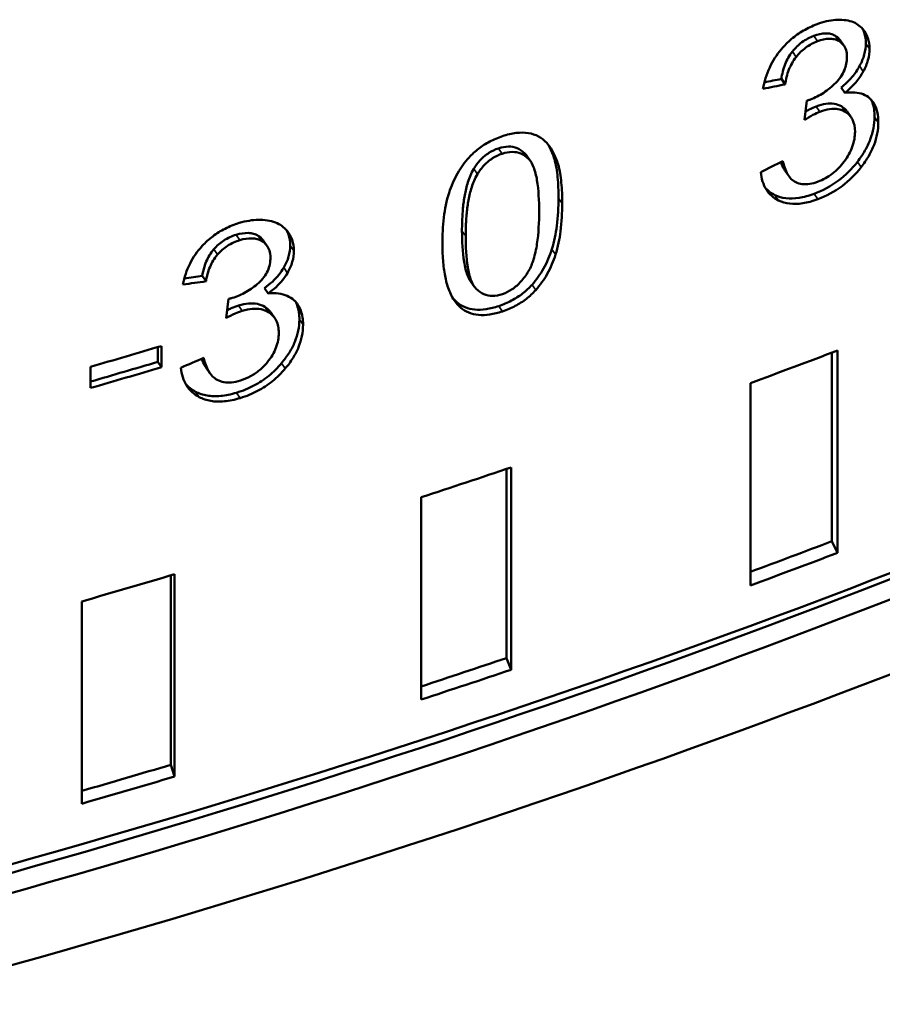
# Model space of a CAD drawing. Header units: millimetres. Extents: x 0 to 14369, y -869 to 2970.
# Tile 576 of 656: x 3915 to 3923, y 1355 to 1365. Entities that reach past the tile are written whole.
import ezdxf

# ---------------------------------------------------------------- set-up
doc = ezdxf.new("R2010")
doc.units = ezdxf.units.MM
doc.header["$LTSCALE"] = 10
doc.layers.add('Sichtbar (ISO)', color=7, linetype='Continuous', lineweight=50)
doc.layers.add('Sichtbar schmal (ISO)', color=7, linetype='Continuous', lineweight=35)

msp = doc.modelspace()

# ---------------------------------------------------------------- linework, layer by layer
at = {"layer": 'Sichtbar (ISO)'}
for p, q in [((3922.8914, 1364.5516), (3922.9291, 1364.4968)), ((3922.3357, 1364.1061), (3922.298, 1364.1608)), ((3922.9388, 1364.019), (3922.901, 1364.0738)), ((3922.5547, 1363.9424), (3922.53, 1363.7466)), ((3922.9644, 1363.8291), (3923.0021, 1363.7743)), ((3919.7311, 1363.3837), (3919.7685, 1363.3295)), ((3922.3347, 1363.2373), (3922.3724, 1363.1826)), ((3917.0757, 1362.5285), (3917.1129, 1362.4745)), ((3916.4954, 1362.1187), (3916.4583, 1362.1727)), ((3919.163, 1362.1212), (3919.2004, 1362.067)), ((3917.123, 1361.9962), (3917.0858, 1362.0502)), ((3916.7233, 1361.9422), (3916.6976, 1361.7478)), ((3917.1517, 1361.8017), (3917.1889, 1361.7477)), ((3916.0464, 1361.2523), (3916.0464, 1361.466)), ((3916.0093, 1361.455), (3916.0093, 1361.3062)), ((3922.8076, 1361.3987), (3922.8076, 1359.4957)), ((3922.8644, 1359.379), (3922.8644, 1361.4203)), ((3916.0464, 1361.2523), (3916.0093, 1361.3062)), ((3915.3302, 1361.2564), (3915.3302, 1361.0427)), ((3916.4965, 1361.247), (3916.5337, 1361.1931)), ((3921.9855, 1361.0919), (3921.9855, 1359.0507)), ((3919.526, 1360.2257), (3919.526, 1358.3182)), ((3919.5721, 1358.2), (3919.5721, 1360.2412)), ((3918.6647, 1359.9399), (3918.6647, 1357.8987)), ((3922.8644, 1359.379), (3922.8076, 1359.4957)), ((3916.1422, 1359.1528), (3916.1422, 1357.2415)), ((3916.1775, 1357.1221), (3916.1775, 1359.1633)), ((3915.244, 1358.8898), (3915.244, 1356.8485)), ((3919.5721, 1358.2), (3919.526, 1358.3182)), ((3916.1775, 1357.1221), (3916.1422, 1357.2415))]:
    msp.add_line(p, q, dxfattribs=at)
for centre, major_axis, start_param, end_param in [((3882.2251, 1394.6753), (74, 0), 4.937844, 5.452718), ((3882.2251, 1394.2671), (73.5, 0), 4.939405, 5.450733), ((3882.2251, 1394.063), (73.5, 0), 4.939405, 5.456108), ((3882.2251, 1393.6547), (74, 0), 4.937638, 5.456109), ((3882.2251, 1399.4666), (74, 0), 5.176208, 5.187059), ((3882.2251, 1397.1248), (74, 0), 5.279625, 5.293772), ((3882.2251, 1399.2528), (73.9, 0), 5.176885, 5.187189), ((3882.2251, 1399.2528), (-74, 0), 2.034615, 2.045467), ((3882.2251, 1397.1248), (74, 0), 5.227265, 5.241412), ((3882.2251, 1395.0836), (73.8, 0), 5.281353, 5.294632), ((3882.2251, 1395.0836), (-74, 0), 2.138032, 2.152179), ((3882.2251, 1397.1248), (74, 0), 5.174905, 5.189052), ((3882.2251, 1390.1438), (-74, 0), 1.760249, 2.314516), ((3882.2251, 1389.7763), (-73.55, 0), 1.760249, 2.314516), ((3882.2251, 1395.0836), (73.8, 0), 5.228799, 5.242273), ((3882.2251, 1395.0836), (-74, 0), 2.085673, 2.099819), ((3882.2251, 1395.0836), (73.8, 0), 5.176257, 5.189913), ((3882.2251, 1395.0836), (-74, 0), 2.033313, 2.04746)]:
    msp.add_ellipse(centre, major_axis=major_axis, ratio=0.57735, start_param=start_param, end_param=end_param, dxfattribs=at)
for points, knots in [([(3922.6586, 1364.7135), (3922.6913, 1364.7259), (3922.7233, 1364.7355), (3922.7541, 1364.7426), (3922.7848, 1364.7497), (3922.8145, 1364.7542), (3922.8439, 1364.7563), (3922.8733, 1364.7584), (3922.9026, 1364.758), (3922.9312, 1364.7551)], [0, 0, 0, 0, 0.333333, 0.333333, 0.333333, 0.666667, 0.666667, 0.666667, 1, 1, 1, 1]), ([(3922.9312, 1364.7551), (3922.9592, 1364.7522), (3922.9849, 1364.7467), (3923.0081, 1364.7388), (3923.0313, 1364.7308), (3923.0521, 1364.7205), (3923.0708, 1364.7077), (3923.0896, 1364.695), (3923.1063, 1364.6798), (3923.1209, 1364.6622)], [0, 0, 0, 0, 0.333333, 0.333333, 0.333333, 0.666667, 0.666667, 0.666667, 1, 1, 1, 1]), ([(3922.2985, 1364.4607), (3922.3302, 1364.498), (3922.3645, 1364.5323), (3922.4015, 1364.5636), (3922.4385, 1364.5949), (3922.4782, 1364.623), (3922.521, 1364.6481), (3922.5638, 1364.6732), (3922.6097, 1364.6951), (3922.6586, 1364.7135)], [0, 0, 0, 0, 0.3333333, 0.3333333, 0.3333333, 0.6666667, 0.6666667, 0.6666667, 1, 1, 1, 1]), ([(3923.1158, 1364.6681), (3923.1225, 1364.6553), (3923.1283, 1364.6418), (3923.1443, 1364.5945), (3923.1498, 1364.5585), (3923.1498, 1364.5196)], [0.0085425, 0.0085425, 0.0085425, 0.0085425, 0.01471361, 0.01471361, 0.02900376, 0.02900376, 0.02900376, 0.02900376]), ([(3923.1209, 1364.6622), (3923.1424, 1364.6364), (3923.1594, 1364.6067), (3923.1821, 1364.5397), (3923.1876, 1364.5037), (3923.1876, 1364.4648)], [0.000001, 0.000001, 0.000001, 0.000001, 0.01471346, 0.01471346, 0.02900357, 0.02900357, 0.02900357, 0.02900357]), ([(3922.6258, 1364.5953), (3922.585, 1364.58), (3922.5446, 1364.559), (3922.47, 1364.5043), (3922.4375, 1364.4726), (3922.4091, 1364.4363)], [0.000001, 0.000001, 0.000001, 0.000001, 0.01460907, 0.01460907, 0.02847256, 0.02847256, 0.02847256, 0.02847256]), ([(3922.8387, 1364.5986), (3922.8252, 1364.6061), (3922.8104, 1364.6118), (3922.7786, 1364.6192), (3922.7618, 1364.6209), (3922.7063, 1364.6201), (3922.6662, 1364.6106), (3922.6258, 1364.5953)], [0.000001, 0.000001, 0.000001, 0.000001, 0.0067514, 0.0067514, 0.01349457, 0.01349457, 0.02797395, 0.02797395, 0.02797395, 0.02797395]), ([(3922.8765, 1364.5438), (3922.8629, 1364.5514), (3922.8482, 1364.5571), (3922.8163, 1364.5645), (3922.7995, 1364.5661), (3922.744, 1364.5653), (3922.7039, 1364.5558), (3922.6635, 1364.5406)], [0.000001, 0.000001, 0.000001, 0.000001, 0.00675116, 0.00675116, 0.01349402, 0.01349402, 0.02797263, 0.02797263, 0.02797263, 0.02797263]), ([(3922.8914, 1364.5516), (3922.8894, 1364.5545), (3922.8873, 1364.5573), (3922.885, 1364.5601), (3922.8727, 1364.5754), (3922.8573, 1364.5883), (3922.8387, 1364.5986)], [0.6066489, 0.6066489, 0.6066489, 0.6066489, 0.6666667, 0.6666667, 0.6666667, 1, 1, 1, 1]), ([(3922.1126, 1364.0611), (3922.1254, 1364.1325), (3922.147, 1364.2056), (3922.211, 1364.3423), (3922.2501, 1364.4036), (3922.2985, 1364.4607)], [0.000001, 0.000001, 0.000001, 0.000001, 0.02491904, 0.02491904, 0.04738537, 0.04738537, 0.04738537, 0.04738537]), ([(3922.6635, 1364.5406), (3922.6227, 1364.5253), (3922.5823, 1364.5043), (3922.5077, 1364.4496), (3922.4752, 1364.4179), (3922.4468, 1364.3817)], [0.000001, 0.000001, 0.000001, 0.000001, 0.01460834, 0.01460834, 0.0284713, 0.0284713, 0.0284713, 0.0284713]), ([(3922.9597, 1364.3824), (3922.9597, 1364.4081), (3922.9566, 1364.4312), (3922.9505, 1364.4517), (3922.9443, 1364.4722), (3922.9351, 1364.49), (3922.9228, 1364.5053), (3922.9105, 1364.5207), (3922.895, 1364.5335), (3922.8765, 1364.5438)], [0, 0, 0, 0, 0.333333, 0.333333, 0.333333, 0.666667, 0.666667, 0.666667, 1, 1, 1, 1]), ([(3923.1498, 1364.5196), (3923.1498, 1364.4831), (3923.145, 1364.4455), (3923.1235, 1364.3676), (3923.1076, 1364.3293), (3923.0871, 1364.2913)], [0.000001, 0.000001, 0.000001, 0.000001, 0.01340794, 0.01340794, 0.02672305, 0.02672305, 0.02672305, 0.02672305]), ([(3923.1876, 1364.4648), (3923.1876, 1364.4283), (3923.1827, 1364.3906), (3923.1613, 1364.3128), (3923.1454, 1364.2745), (3923.1248, 1364.2364)], [0.000001, 0.000001, 0.000001, 0.000001, 0.0134077, 0.0134077, 0.02672286, 0.02672286, 0.02672286, 0.02672286]), ([(3922.4091, 1364.4363), (3922.378, 1364.3966), (3922.3545, 1364.3537), (3922.3172, 1364.26), (3922.3051, 1364.2093), (3922.298, 1364.1608)], [0.000001, 0.000001, 0.000001, 0.000001, 0.01518436, 0.01518436, 0.03223266, 0.03223266, 0.03223266, 0.03223266]), ([(3922.4468, 1364.3817), (3922.4157, 1364.3419), (3922.3922, 1364.2991), (3922.3548, 1364.2053), (3922.3428, 1364.1546), (3922.3357, 1364.1061)], [0.000001, 0.000001, 0.000001, 0.000001, 0.01518531, 0.01518531, 0.0322323, 0.0322323, 0.0322323, 0.0322323]), ([(3922.8461, 1364.1211), (3922.8649, 1364.14), (3922.8822, 1364.1603), (3922.9119, 1364.2034), (3922.9239, 1364.2253), (3922.9425, 1364.2697), (3922.9489, 1364.2915), (3922.9578, 1364.3368), (3922.9597, 1364.36), (3922.9597, 1364.3824)], [0.000001, 0.000001, 0.000001, 0.000001, 0.00803548, 0.00803548, 0.01581607, 0.01581607, 0.02330219, 0.02330219, 0.0315344, 0.0315344, 0.0315344, 0.0315344]), ([(3923.0871, 1364.2913), (3923.0658, 1364.2519), (3923.0397, 1364.2146), (3922.9769, 1364.1408), (3922.9399, 1364.1055), (3922.901, 1364.0738)], [0.000001, 0.000001, 0.000001, 0.000001, 0.01378885, 0.01378885, 0.02906817, 0.02906817, 0.02906817, 0.02906817]), ([(3923.1248, 1364.2364), (3923.1036, 1364.1971), (3923.0775, 1364.1598), (3923.0146, 1364.086), (3922.9777, 1364.0508), (3922.9388, 1364.019)], [0.000001, 0.000001, 0.000001, 0.000001, 0.01378779, 0.01378779, 0.02906717, 0.02906717, 0.02906717, 0.02906717]), ([(3922.5906, 1363.9535), (3922.6362, 1363.9707), (3922.6812, 1363.9932), (3922.7681, 1364.0502), (3922.8084, 1364.0833), (3922.8461, 1364.1211)], [0.000001, 0.000001, 0.000001, 0.000001, 0.01634395, 0.01634395, 0.03238101, 0.03238101, 0.03238101, 0.03238101]), ([(3922.5547, 1363.9424), (3922.5587, 1363.9433), (3922.5626, 1363.9442), (3922.5666, 1363.9453), (3922.5705, 1363.9465), (3922.5745, 1363.9477), (3922.5785, 1363.9491), (3922.5825, 1363.9505), (3922.5865, 1363.952), (3922.5906, 1363.9535)], [0, 0, 0, 0, 0.333333, 0.333333, 0.333333, 0.666667, 0.666667, 0.666667, 1, 1, 1, 1]), ([(3922.9388, 1364.019), (3922.9752, 1364.0248), (3923.0087, 1364.0264), (3923.0392, 1364.0242), (3923.0697, 1364.022), (3923.0972, 1364.0159), (3923.1219, 1364.0062), (3923.1466, 1363.9965), (3923.1685, 1363.9833), (3923.1876, 1363.9665)], [0, 0, 0, 0, 0.333333, 0.333333, 0.333333, 0.666667, 0.666667, 0.666667, 1, 1, 1, 1]), ([(3923.1876, 1363.9665), (3923.2174, 1363.9405), (3923.2392, 1363.9072), (3923.2697, 1363.8238), (3923.2762, 1363.7741), (3923.2762, 1363.7219)], [0.000001, 0.000001, 0.000001, 0.000001, 0.01745114, 0.01745114, 0.03663549, 0.03663549, 0.03663549, 0.03663549]), ([(3923.2035, 1363.9511), (3923.2081, 1363.9419), (3923.2122, 1363.9323), (3923.2319, 1363.8786), (3923.2384, 1363.829), (3923.2384, 1363.7767)], [0.01304621, 0.01304621, 0.01304621, 0.01304621, 0.01744547, 0.01744547, 0.03663572, 0.03663572, 0.03663572, 0.03663572]), ([(3922.6493, 1363.8839), (3922.6262, 1363.8752), (3922.6019, 1363.8636), (3922.5663, 1363.8449), (3922.5534, 1363.8377), (3922.5406, 1363.8303)], [0.000001, 0.000001, 0.000001, 0.000001, 0.00826432, 0.00826432, 0.01288055, 0.01288055, 0.01288055, 0.01288055]), ([(3922.9035, 1363.8846), (3922.8815, 1363.8973), (3922.8574, 1363.9058), (3922.8314, 1363.91), (3922.8054, 1363.9143), (3922.7775, 1363.9143), (3922.7472, 1363.91), (3922.7168, 1363.9058), (3922.6842, 1363.8971), (3922.6493, 1363.8839)], [0, 0, 0, 0, 0.333333, 0.333333, 0.333333, 0.666667, 0.666667, 0.666667, 1, 1, 1, 1]), ([(3922.9412, 1363.8299), (3922.9192, 1363.8426), (3922.8952, 1363.851), (3922.8692, 1363.8553), (3922.8432, 1363.8595), (3922.8152, 1363.8595), (3922.7849, 1363.8553), (3922.7546, 1363.851), (3922.7219, 1363.8424), (3922.687, 1363.8292)], [0, 0, 0, 0, 0.3333333, 0.3333333, 0.3333333, 0.6666667, 0.6666667, 0.6666667, 1, 1, 1, 1]), ([(3922.9644, 1363.8291), (3922.9591, 1363.8367), (3922.9534, 1363.8438), (3922.9343, 1363.864), (3922.9197, 1363.8753), (3922.9035, 1363.8846)], [0.02075906, 0.02075906, 0.02075906, 0.02075906, 0.02478223, 0.02478223, 0.03293935, 0.03293935, 0.03293935, 0.03293935]), ([(3922.687, 1363.8292), (3922.6639, 1363.8205), (3922.6396, 1363.8088), (3922.588, 1363.7817), (3922.5583, 1363.7642), (3922.53, 1363.7466)], [0.000001, 0.000001, 0.000001, 0.000001, 0.00826387, 0.00826387, 0.0187142, 0.0187142, 0.0187142, 0.0187142]), ([(3923.0411, 1363.627), (3923.0411, 1363.6728), (3923.0336, 1363.7149), (3923.0077, 1363.7675), (3922.9973, 1363.7825), (3922.9721, 1363.8092), (3922.9575, 1363.8205), (3922.9412, 1363.8299)], [0.000001, 0.000001, 0.000001, 0.000001, 0.01682454, 0.01682454, 0.02478195, 0.02478195, 0.03293897, 0.03293897, 0.03293897, 0.03293897]), ([(3923.2384, 1363.7767), (3923.2384, 1363.7401), (3923.235, 1363.7024), (3923.2205, 1363.6262), (3923.2098, 1363.5886), (3923.1807, 1363.5125), (3923.1626, 1363.4749), (3923.119, 1363.3992), (3923.0936, 1363.3619), (3923.0658, 1363.3258)], [0.000001, 0.000001, 0.000001, 0.000001, 0.01346396, 0.01346396, 0.02643967, 0.02643967, 0.03951063, 0.03951063, 0.0531873, 0.0531873, 0.0531873, 0.0531873]), ([(3923.2762, 1363.7219), (3923.2762, 1363.6853), (3923.2728, 1363.6475), (3923.2583, 1363.5714), (3923.2476, 1363.5338), (3923.2185, 1363.4577), (3923.2004, 1363.4201), (3923.1568, 1363.3444), (3923.1314, 1363.307), (3923.1036, 1363.271)], [0.000001, 0.000001, 0.000001, 0.000001, 0.01346431, 0.01346431, 0.0264403, 0.0264403, 0.03951071, 0.03951071, 0.05318665, 0.05318665, 0.05318665, 0.05318665]), ([(3919.149, 1363.3686), (3919.1779, 1363.4004), (3919.2095, 1363.4295), (3919.2441, 1363.4562), (3919.2787, 1363.4829), (3919.3164, 1363.5071), (3919.3566, 1363.5282), (3919.3968, 1363.5494), (3919.4396, 1363.5676), (3919.4851, 1363.583)], [0, 0, 0, 0, 0.3333333, 0.3333333, 0.3333333, 0.6666667, 0.6666667, 0.6666667, 1, 1, 1, 1]), ([(3919.4851, 1363.583), (3919.532, 1363.5987), (3919.5788, 1363.6102), (3919.667, 1363.6208), (3919.7078, 1363.6206), (3919.7463, 1363.6143)], [0.000001, 0.000001, 0.000001, 0.000001, 0.01628703, 0.01628703, 0.03146702, 0.03146702, 0.03146702, 0.03146702]), ([(3919.7463, 1363.6143), (3919.7836, 1363.6082), (3919.8179, 1363.5971), (3919.8806, 1363.5637), (3919.9078, 1363.5418), (3919.9313, 1363.5156)], [0.000001, 0.000001, 0.000001, 0.000001, 0.01471683, 0.01471683, 0.02971139, 0.02971139, 0.02971139, 0.02971139]), ([(3922.9329, 1363.3281), (3922.9504, 1363.3516), (3922.9662, 1363.376), (3922.9935, 1363.4256), (3923.0048, 1363.4504), (3923.0328, 1363.5277), (3923.0411, 1363.5784), (3923.0411, 1363.627)], [0.000001, 0.000001, 0.000001, 0.000001, 0.00882431, 0.00882431, 0.01743094, 0.01743094, 0.03529736, 0.03529736, 0.03529736, 0.03529736]), ([(3919.4452, 1363.4604), (3919.4104, 1363.4487), (3919.3779, 1363.4333), (3919.3477, 1363.4139), (3919.3175, 1363.3946), (3919.2895, 1363.3713), (3919.2641, 1363.3444), (3919.2386, 1363.3175), (3919.2157, 1363.2868), (3919.1953, 1363.2524)], [0, 0, 0, 0, 0.3333333, 0.3333333, 0.3333333, 0.6666667, 0.6666667, 0.6666667, 1, 1, 1, 1]), ([(3919.71, 1363.4093), (3919.6864, 1363.4326), (3919.6608, 1363.45), (3919.6333, 1363.4616), (3919.6058, 1363.4731), (3919.5763, 1363.4787), (3919.545, 1363.4785), (3919.5136, 1363.4783), (3919.4804, 1363.4723), (3919.4452, 1363.4604)], [0, 0, 0, 0, 0.333333, 0.333333, 0.333333, 0.666667, 0.666667, 0.666667, 1, 1, 1, 1]), ([(3919.9313, 1363.5156), (3919.957, 1363.4867), (3919.9789, 1363.4543), (3920.0174, 1363.3815), (3920.0334, 1363.3405), (3920.0463, 1363.2978)], [0.000001, 0.000001, 0.000001, 0.000001, 0.01649368, 0.01649368, 0.03436671, 0.03436671, 0.03436671, 0.03436671]), ([(3919.9466, 1363.4974), (3919.9512, 1363.4896), (3919.9557, 1363.4817), (3919.9799, 1363.4358), (3919.996, 1363.3948), (3920.0089, 1363.3522)], [0.0127015, 0.0127015, 0.0127015, 0.0127015, 0.01649381, 0.01649381, 0.0343669, 0.0343669, 0.0343669, 0.0343669]), ([(3918.9472, 1363.0129), (3918.9685, 1363.0782), (3918.9961, 1363.1438), (3919.0646, 1363.2643), (3919.1032, 1363.3184), (3919.149, 1363.3686)], [0.000001, 0.000001, 0.000001, 0.000001, 0.02263946, 0.02263946, 0.04304102, 0.04304102, 0.04304102, 0.04304102]), ([(3919.4826, 1363.4062), (3919.4478, 1363.3945), (3919.4153, 1363.379), (3919.3851, 1363.3597), (3919.3548, 1363.3404), (3919.3269, 1363.3171), (3919.3014, 1363.2902), (3919.276, 1363.2632), (3919.2531, 1363.2326), (3919.2326, 1363.1982)], [0, 0, 0, 0, 0.3333333, 0.3333333, 0.3333333, 0.6666667, 0.6666667, 0.6666667, 1, 1, 1, 1]), ([(3919.7474, 1363.355), (3919.7238, 1363.3784), (3919.6982, 1363.3958), (3919.6707, 1363.4073), (3919.6431, 1363.4188), (3919.6137, 1363.4244), (3919.5823, 1363.4242), (3919.551, 1363.424), (3919.5178, 1363.418), (3919.4826, 1363.4062)], [0, 0, 0, 0, 0.333333, 0.333333, 0.333333, 0.666667, 0.666667, 0.666667, 1, 1, 1, 1]), ([(3919.7474, 1363.355), (3919.7699, 1363.3327), (3919.7865, 1363.3021), (3919.8149, 1363.2306), (3919.8259, 1363.1836), (3919.85, 1363.0407), (3919.8549, 1362.9276), (3919.8549, 1362.8238)], [-0.06943629, -0.06943629, -0.06943629, -0.06943629, -0.0559889, -0.0559889, -0.0381241, -0.0381241, -0.000001, -0.000001, -0.000001, -0.000001]), ([(3920.0089, 1363.3522), (3920.0258, 1363.2958), (3920.0357, 1363.2311), (3920.048, 1363.1011), (3920.0504, 1363.0285), (3920.0504, 1362.9579)], [0.000001, 0.000001, 0.000001, 0.000001, 0.02359035, 0.02359035, 0.04962714, 0.04962714, 0.04962714, 0.04962714]), ([(3920.0463, 1363.2978), (3920.0632, 1363.2415), (3920.0731, 1363.1767), (3920.0855, 1363.0468), (3920.0878, 1362.9742), (3920.0878, 1362.9036)], [0.000001, 0.000001, 0.000001, 0.000001, 0.02359124, 0.02359124, 0.04962709, 0.04962709, 0.04962709, 0.04962709]), ([(3922.2937, 1363.3217), (3922.302, 1363.2976), (3922.312, 1363.2747), (3922.3274, 1363.2483), (3922.331, 1363.2427), (3922.3347, 1363.2373)], [0.00886863, 0.00886863, 0.00886863, 0.00886863, 0.0190673, 0.0190673, 0.02190481, 0.02190481, 0.02190481, 0.02190481]), ([(3922.3134, 1363.3315), (3922.3239, 1363.2845), (3922.3391, 1363.238), (3922.3722, 1363.1816), (3922.3844, 1363.165), (3922.4118, 1363.138), (3922.4266, 1363.1272), (3922.4434, 1363.119)], [0.000001, 0.000001, 0.000001, 0.000001, 0.01906627, 0.01906627, 0.02787545, 0.02787545, 0.03586906, 0.03586906, 0.03586906, 0.03586906]), ([(3923.0658, 1363.3258), (3923.0095, 1363.2528), (3922.9454, 1363.1891), (3922.7952, 1363.0771), (3922.7128, 1363.0342), (3922.6295, 1363.0027)], [0.000001, 0.000001, 0.000001, 0.000001, 0.02773234, 0.02773234, 0.0576029, 0.0576029, 0.0576029, 0.0576029]), ([(3923.1036, 1363.271), (3923.0472, 1363.198), (3922.9831, 1363.1343), (3922.8329, 1363.0223), (3922.7506, 1362.9794), (3922.6672, 1362.948)], [0.000001, 0.000001, 0.000001, 0.000001, 0.02773043, 0.02773043, 0.05760017, 0.05760017, 0.05760017, 0.05760017]), ([(3922.6684, 1363.1244), (3922.7183, 1363.1432), (3922.7671, 1363.1695), (3922.8586, 1363.2401), (3922.8983, 1363.2815), (3922.9329, 1363.3281)], [0.000001, 0.000001, 0.000001, 0.000001, 0.01787582, 0.01787582, 0.03537014, 0.03537014, 0.03537014, 0.03537014]), ([(3919.1953, 1363.2524), (3919.1825, 1363.231), (3919.1716, 1363.2091), (3919.1621, 1363.1869), (3919.1525, 1363.1647), (3919.1443, 1363.1422), (3919.1371, 1363.1198), (3919.13, 1363.0974), (3919.1239, 1363.0751), (3919.1185, 1363.0529), (3919.1132, 1363.0308), (3919.1087, 1363.0088), (3919.1047, 1362.987), (3919.1008, 1362.9653), (3919.0975, 1362.9437), (3919.0945, 1362.922), (3919.0916, 1362.9003), (3919.0892, 1362.8785), (3919.087, 1362.856), (3919.0849, 1362.8336), (3919.0831, 1362.8106), (3919.0817, 1362.7867), (3919.0802, 1362.7628), (3919.0791, 1362.7379), (3919.0783, 1362.7117), (3919.0776, 1362.6854), (3919.0771, 1362.6578), (3919.0771, 1362.6289)], [0, 0, 0, 0, 0.111111, 0.111111, 0.111111, 0.222222, 0.222222, 0.222222, 0.333333, 0.333333, 0.333333, 0.444444, 0.444444, 0.444444, 0.555556, 0.555556, 0.555556, 0.666667, 0.666667, 0.666667, 0.777778, 0.777778, 0.777778, 0.888889, 0.888889, 0.888889, 1, 1, 1, 1]), ([(3919.1145, 1362.5747), (3919.1145, 1362.604), (3919.1149, 1362.6321), (3919.1157, 1362.6588), (3919.1165, 1362.6856), (3919.1177, 1362.7109), (3919.1192, 1362.7354), (3919.1207, 1362.7598), (3919.1226, 1362.7833), (3919.1248, 1362.8061), (3919.127, 1362.829), (3919.1296, 1362.8512), (3919.1326, 1362.8731), (3919.1356, 1362.895), (3919.1391, 1362.9166), (3919.1431, 1362.9382), (3919.1471, 1362.9599), (3919.1517, 1362.9815), (3919.157, 1363.0032), (3919.1623, 1363.0249), (3919.1683, 1363.0466), (3919.1754, 1363.0684), (3919.1824, 1363.0902), (3919.1905, 1363.1121), (3919.1999, 1363.1338), (3919.2093, 1363.1555), (3919.22, 1363.177), (3919.2326, 1363.1982)], [0, 0, 0, 0, 0.111111, 0.111111, 0.111111, 0.222222, 0.222222, 0.222222, 0.333333, 0.333333, 0.333333, 0.444444, 0.444444, 0.444444, 0.555556, 0.555556, 0.555556, 0.666667, 0.666667, 0.666667, 0.777778, 0.777778, 0.777778, 0.888889, 0.888889, 0.888889, 1, 1, 1, 1]), ([(3922.2697, 1362.9347), (3922.2186, 1362.9596), (3922.1773, 1362.9955), (3922.1151, 1363.0938), (3922.0974, 1363.1541), (3922.0902, 1363.2205)], [0.000001, 0.000001, 0.000001, 0.000001, 0.02431186, 0.02431186, 0.04978394, 0.04978394, 0.04978394, 0.04978394]), ([(3922.4434, 1363.119), (3922.4639, 1363.1091), (3922.486, 1363.1026), (3922.5093, 1363.0997), (3922.5326, 1363.0967), (3922.5573, 1363.0973), (3922.5837, 1363.1014), (3922.6102, 1363.1054), (3922.6385, 1363.1131), (3922.6684, 1363.1244)], [0, 0, 0, 0, 0.333333, 0.333333, 0.333333, 0.666667, 0.666667, 0.666667, 1, 1, 1, 1]), ([(3918.88, 1362.4972), (3918.88, 1362.5836), (3918.8839, 1362.6747), (3918.9043, 1362.8446), (3918.9203, 1362.9303), (3918.9472, 1363.0129)], [0.000001, 0.000001, 0.000001, 0.000001, 0.03176515, 0.03176515, 0.06025629, 0.06025629, 0.06025629, 0.06025629]), ([(3920.0504, 1362.9579), (3920.0504, 1362.8671), (3920.0459, 1362.7715), (3920.0236, 1362.6011), (3920.0079, 1362.5206), (3919.9831, 1362.4426)], [0.000001, 0.000001, 0.000001, 0.000001, 0.03335526, 0.03335526, 0.06028619, 0.06028619, 0.06028619, 0.06028619]), ([(3922.6295, 1363.0027), (3922.5748, 1362.9821), (3922.5237, 1362.9682), (3922.4762, 1362.9607), (3922.4287, 1362.9532), (3922.385, 1362.9521), (3922.3444, 1362.957), (3922.3038, 1362.9618), (3922.2664, 1362.9727), (3922.2321, 1362.9894)], [0, 0, 0, 0, 0.333333, 0.333333, 0.333333, 0.666667, 0.666667, 0.666667, 1, 1, 1, 1]), ([(3920.0878, 1362.9036), (3920.0878, 1362.8128), (3920.0833, 1362.7172), (3920.061, 1362.5468), (3920.0454, 1362.4663), (3920.0205, 1362.3883)], [0.000001, 0.000001, 0.000001, 0.000001, 0.03335525, 0.03335525, 0.06028612, 0.06028612, 0.06028612, 0.06028612]), ([(3922.6672, 1362.948), (3922.6125, 1362.9274), (3922.5614, 1362.9135), (3922.5139, 1362.906), (3922.4664, 1362.8985), (3922.4227, 1362.8974), (3922.3821, 1362.9023), (3922.3415, 1362.9072), (3922.304, 1362.9181), (3922.2697, 1362.9347)], [0, 0, 0, 0, 0.333333, 0.333333, 0.333333, 0.666667, 0.666667, 0.666667, 1, 1, 1, 1]), ([(3919.8549, 1362.8238), (3919.8549, 1362.7202), (3919.85, 1362.6041), (3919.8259, 1362.4452), (3919.8149, 1362.3907), (3919.7866, 1362.3), (3919.7701, 1362.2582), (3919.7477, 1362.2206)], [-0.06970309, -0.06970309, -0.06970309, -0.06970309, -0.03144662, -0.03144662, -0.01351291, -0.01351291, -0.000001, -0.000001, -0.000001, -0.000001]), ([(3916.4568, 1362.4755), (3916.4898, 1362.511), (3916.5255, 1362.5434), (3916.564, 1362.5724), (3916.6025, 1362.6015), (3916.6437, 1362.6273), (3916.6882, 1362.6499), (3916.7328, 1362.6724), (3916.7805, 1362.6916), (3916.8314, 1362.7072)], [0, 0, 0, 0, 0.333333, 0.333333, 0.333333, 0.666667, 0.666667, 0.666667, 1, 1, 1, 1]), ([(3916.8314, 1362.7072), (3916.8655, 1362.7176), (3916.8987, 1362.7254), (3916.9307, 1362.7306), (3916.9627, 1362.7359), (3916.9935, 1362.7387), (3917.0241, 1362.739), (3917.0548, 1362.7394), (3917.0852, 1362.7373), (3917.1151, 1362.7327)], [0, 0, 0, 0, 0.333333, 0.333333, 0.333333, 0.666667, 0.666667, 0.666667, 1, 1, 1, 1]), ([(3917.1151, 1362.7327), (3917.1442, 1362.7282), (3917.1709, 1362.7212), (3917.195, 1362.7119), (3917.2191, 1362.7026), (3917.2407, 1362.6911), (3917.2603, 1362.6772), (3917.2798, 1362.6633), (3917.2972, 1362.6471), (3917.3125, 1362.6286)], [0, 0, 0, 0, 0.333333, 0.333333, 0.333333, 0.666667, 0.666667, 0.666667, 1, 1, 1, 1]), ([(3916.7993, 1362.588), (3916.7569, 1362.575), (3916.7149, 1362.5564), (3916.6371, 1362.506), (3916.6034, 1362.4762), (3916.5739, 1362.4417)], [0.000001, 0.000001, 0.000001, 0.000001, 0.01441764, 0.01441764, 0.0281443, 0.0281443, 0.0281443, 0.0281443]), ([(3917.0209, 1362.5786), (3917.0068, 1362.587), (3916.9915, 1362.5935), (3916.9583, 1362.6028), (3916.9408, 1362.6055), (3916.8832, 1362.6079), (3916.8414, 1362.6008), (3916.7993, 1362.588)], [0.000001, 0.000001, 0.000001, 0.000001, 0.0066913, 0.0066913, 0.01335772, 0.01335772, 0.02764513, 0.02764513, 0.02764513, 0.02764513]), ([(3917.0757, 1362.5285), (3917.0736, 1362.5315), (3917.0714, 1362.5345), (3917.0691, 1362.5374), (3917.0563, 1362.5535), (3917.0402, 1362.5672), (3917.0209, 1362.5786)], [0.6065389, 0.6065389, 0.6065389, 0.6065389, 0.6666667, 0.6666667, 0.6666667, 1, 1, 1, 1]), ([(3917.3085, 1362.6333), (3917.3158, 1362.6197), (3917.3222, 1362.6053), (3917.339, 1362.5564), (3917.3448, 1362.5201), (3917.3448, 1362.4812)], [0.00825921, 0.00825921, 0.00825921, 0.00825921, 0.01467571, 0.01467571, 0.02895782, 0.02895782, 0.02895782, 0.02895782]), ([(3917.3125, 1362.6286), (3917.3349, 1362.6014), (3917.3527, 1362.5708), (3917.3762, 1362.5024), (3917.382, 1362.4661), (3917.382, 1362.4272)], [0.000001, 0.000001, 0.000001, 0.000001, 0.01467567, 0.01467567, 0.02895776, 0.02895776, 0.02895776, 0.02895776]), ([(3919.0771, 1362.6289), (3919.0771, 1362.5254), (3919.0818, 1362.4119), (3919.1055, 1362.2687), (3919.1163, 1362.2215), (3919.1405, 1362.1599), (3919.1505, 1362.1393), (3919.163, 1362.1212)], [0.000001, 0.000001, 0.000001, 0.000001, 0.03803618, 0.03803618, 0.05585795, 0.05585795, 0.06481815, 0.06481815, 0.06481815, 0.06481815]), ([(3919.2208, 1362.0421), (3919.1983, 1362.0647), (3919.1819, 1362.0954), (3919.1537, 1362.1673), (3919.1428, 1362.2145), (3919.1192, 1362.3577), (3919.1145, 1362.4712), (3919.1145, 1362.5747)], [-0.06926832, -0.06926832, -0.06926832, -0.06926832, -0.05585789, -0.05585789, -0.03803612, -0.03803612, -0.000001, -0.000001, -0.000001, -0.000001]), ([(3916.2633, 1362.0868), (3916.2767, 1362.1573), (3916.299, 1362.2291), (3916.3656, 1362.362), (3916.4062, 1362.4211), (3916.4568, 1362.4755)], [0.000001, 0.000001, 0.000001, 0.000001, 0.02485083, 0.02485083, 0.04721265, 0.04721265, 0.04721265, 0.04721265]), ([(3916.8365, 1362.534), (3916.7941, 1362.521), (3916.752, 1362.5024), (3916.6743, 1362.452), (3916.6406, 1362.4223), (3916.6111, 1362.3878)], [0.000001, 0.000001, 0.000001, 0.000001, 0.01441743, 0.01441743, 0.02814395, 0.02814395, 0.02814395, 0.02814395]), ([(3917.0581, 1362.5246), (3917.044, 1362.533), (3917.0287, 1362.5396), (3916.9955, 1362.5489), (3916.978, 1362.5515), (3916.9203, 1362.5539), (3916.8786, 1362.5469), (3916.8365, 1362.534)], [0.000001, 0.000001, 0.000001, 0.000001, 0.00669123, 0.00669123, 0.01335756, 0.01335756, 0.02764476, 0.02764476, 0.02764476, 0.02764476]), ([(3917.1448, 1362.3583), (3917.1448, 1362.3841), (3917.1415, 1362.4074), (3917.1351, 1362.4282), (3917.1287, 1362.449), (3917.1191, 1362.4674), (3917.1063, 1362.4834), (3917.0935, 1362.4995), (3917.0774, 1362.5132), (3917.0581, 1362.5246)], [0, 0, 0, 0, 0.333333, 0.333333, 0.333333, 0.666667, 0.666667, 0.666667, 1, 1, 1, 1]), ([(3917.3448, 1362.4812), (3917.3448, 1362.4448), (3917.3397, 1362.4074), (3917.3174, 1362.3308), (3917.3008, 1362.2935), (3917.2794, 1362.2566)], [0.000001, 0.000001, 0.000001, 0.000001, 0.01340163, 0.01340163, 0.0266763, 0.0266763, 0.0266763, 0.0266763]), ([(3919.0634, 1361.8537), (3919.0463, 1361.8681), (3919.031, 1361.8842), (3919.0171, 1361.9018), (3919.0031, 1361.9194), (3918.9906, 1361.9385), (3918.9795, 1361.9585), (3918.9684, 1361.9785), (3918.9586, 1361.9994), (3918.9499, 1362.021), (3918.9413, 1362.0425), (3918.9337, 1362.0648), (3918.9271, 1362.0873), (3918.9206, 1362.1099), (3918.9149, 1362.1328), (3918.91, 1362.1564), (3918.905, 1362.1801), (3918.9008, 1362.2044), (3918.8971, 1362.2297), (3918.8934, 1362.255), (3918.8903, 1362.2814), (3918.8878, 1362.3092), (3918.8853, 1362.3369), (3918.8834, 1362.3662), (3918.882, 1362.3974), (3918.8807, 1362.4287), (3918.88, 1362.462), (3918.88, 1362.4972)], [0, 0, 0, 0, 0.1111111, 0.1111111, 0.1111111, 0.2222222, 0.2222222, 0.2222222, 0.3333333, 0.3333333, 0.3333333, 0.4444444, 0.4444444, 0.4444444, 0.5555556, 0.5555556, 0.5555556, 0.6666667, 0.6666667, 0.6666667, 0.7777778, 0.7777778, 0.7777778, 0.8888889, 0.8888889, 0.8888889, 1, 1, 1, 1]), ([(3916.5739, 1362.4417), (3916.5414, 1362.4036), (3916.5169, 1362.362), (3916.4781, 1362.2705), (3916.4656, 1362.2206), (3916.4583, 1362.1727)], [0.000001, 0.000001, 0.000001, 0.000001, 0.01513826, 0.01513826, 0.03213203, 0.03213203, 0.03213203, 0.03213203]), ([(3916.6111, 1362.3878), (3916.5785, 1362.3497), (3916.5541, 1362.3081), (3916.5153, 1362.2166), (3916.5028, 1362.1667), (3916.4954, 1362.1187)], [0.000001, 0.000001, 0.000001, 0.000001, 0.0151392, 0.0151392, 0.03213195, 0.03213195, 0.03213195, 0.03213195]), ([(3917.382, 1362.4272), (3917.382, 1362.3907), (3917.3769, 1362.3534), (3917.3546, 1362.2768), (3917.338, 1362.2394), (3917.3166, 1362.2026)], [0.000001, 0.000001, 0.000001, 0.000001, 0.0134013, 0.0134013, 0.02667624, 0.02667624, 0.02667624, 0.02667624]), ([(3919.9831, 1362.4426), (3919.9623, 1362.3771), (3919.9351, 1362.3113), (3919.8672, 1362.1901), (3919.8288, 1362.1356), (3919.7834, 1362.0849)], [0.000001, 0.000001, 0.000001, 0.000001, 0.02263838, 0.02263838, 0.04308099, 0.04308099, 0.04308099, 0.04308099]), ([(3920.0205, 1362.3883), (3919.9997, 1362.3228), (3919.9725, 1362.257), (3919.9046, 1362.1358), (3919.8663, 1362.0813), (3919.8208, 1362.0306)], [0.000001, 0.000001, 0.000001, 0.000001, 0.02263759, 0.02263759, 0.04308052, 0.04308052, 0.04308052, 0.04308052]), ([(3917.0265, 1362.1037), (3917.0462, 1362.1216), (3917.0643, 1362.1409), (3917.0952, 1362.1824), (3917.1077, 1362.2037), (3917.1269, 1362.247), (3917.1336, 1362.2684), (3917.1428, 1362.313), (3917.1448, 1362.336), (3917.1448, 1362.3583)], [0.000001, 0.000001, 0.000001, 0.000001, 0.00799179, 0.00799179, 0.01575943, 0.01575943, 0.0232117, 0.0232117, 0.03141715, 0.03141715, 0.03141715, 0.03141715]), ([(3917.2794, 1362.2566), (3917.2653, 1362.2323), (3917.2489, 1362.2085), (3917.2298, 1362.1848), (3917.2107, 1362.1612), (3917.1888, 1362.1377), (3917.1648, 1362.1152), (3917.1407, 1362.0927), (3917.1145, 1362.071), (3917.0858, 1362.0502)], [0, 0, 0, 0, 0.333333, 0.333333, 0.333333, 0.666667, 0.666667, 0.666667, 1, 1, 1, 1]), ([(3917.3166, 1362.2026), (3917.3025, 1362.1783), (3917.2861, 1362.1545), (3917.267, 1362.1308), (3917.2479, 1362.1072), (3917.2261, 1362.0837), (3917.202, 1362.0612), (3917.1779, 1362.0387), (3917.1517, 1362.0171), (3917.123, 1361.9962)], [0, 0, 0, 0, 0.333333, 0.333333, 0.333333, 0.666667, 0.666667, 0.666667, 1, 1, 1, 1]), ([(3919.4851, 1361.9901), (3919.5201, 1362.0019), (3919.5532, 1362.0184), (3919.5843, 1362.0395), (3919.6154, 1362.0606), (3919.6446, 1362.0863), (3919.6718, 1362.1165), (3919.699, 1362.1467), (3919.7243, 1362.1814), (3919.7477, 1362.2206)], [0, 0, 0, 0, 0.333333, 0.333333, 0.333333, 0.666667, 0.666667, 0.666667, 1, 1, 1, 1]), ([(3916.7607, 1361.9512), (3916.8082, 1361.9657), (3916.855, 1361.9855), (3916.9454, 1362.0374), (3916.9873, 1362.0682), (3917.0265, 1362.1037)], [0.000001, 0.000001, 0.000001, 0.000001, 0.01612299, 0.01612299, 0.03197306, 0.03197306, 0.03197306, 0.03197306]), ([(3919.7834, 1362.0849), (3919.7548, 1362.0529), (3919.7234, 1362.0235), (3919.6889, 1361.9967), (3919.6544, 1361.9698), (3919.6167, 1361.9456), (3919.5765, 1361.9244), (3919.5362, 1361.9032), (3919.4934, 1361.885), (3919.4478, 1361.8696)], [0, 0, 0, 0, 0.333333, 0.333333, 0.333333, 0.666667, 0.666667, 0.666667, 1, 1, 1, 1]), ([(3917.123, 1361.9962), (3917.161, 1361.9998), (3917.1959, 1361.9994), (3917.2276, 1361.9954), (3917.2593, 1361.9914), (3917.288, 1361.9837), (3917.3136, 1361.9725), (3917.3393, 1361.9614), (3917.362, 1361.9468), (3917.382, 1361.9289)], [0, 0, 0, 0, 0.333333, 0.333333, 0.333333, 0.666667, 0.666667, 0.666667, 1, 1, 1, 1]), ([(3919.2208, 1362.0421), (3919.2444, 1362.0186), (3919.2699, 1362.001), (3919.2974, 1361.9894), (3919.3249, 1361.9778), (3919.3543, 1361.972), (3919.3856, 1361.9722), (3919.4169, 1361.9723), (3919.4501, 1361.9783), (3919.4851, 1361.9901)], [0, 0, 0, 0, 0.333333, 0.333333, 0.333333, 0.666667, 0.666667, 0.666667, 1, 1, 1, 1]), ([(3919.8208, 1362.0306), (3919.7922, 1361.9986), (3919.7608, 1361.9692), (3919.7262, 1361.9423), (3919.6917, 1361.9155), (3919.654, 1361.8913), (3919.6138, 1361.8701), (3919.5735, 1361.8489), (3919.5307, 1361.8307), (3919.4851, 1361.8154)], [0, 0, 0, 0, 0.333333, 0.333333, 0.333333, 0.666667, 0.666667, 0.666667, 1, 1, 1, 1]), ([(3916.8238, 1361.8752), (3916.7998, 1361.8678), (3916.7744, 1361.8576), (3916.7366, 1361.8406), (3916.7223, 1361.8337), (3916.708, 1361.8266)], [0.000001, 0.000001, 0.000001, 0.000001, 0.00814869, 0.00814869, 0.0129994, 0.0129994, 0.0129994, 0.0129994]), ([(3916.7233, 1361.9422), (3916.7274, 1361.9428), (3916.7315, 1361.9435), (3916.7356, 1361.9444), (3916.7398, 1361.9453), (3916.7439, 1361.9463), (3916.748, 1361.9475), (3916.7522, 1361.9486), (3916.7564, 1361.9499), (3916.7607, 1361.9512)], [0, 0, 0, 0, 0.333333, 0.333333, 0.333333, 0.666667, 0.666667, 0.666667, 1, 1, 1, 1]), ([(3917.0883, 1361.8609), (3917.0653, 1361.8749), (3917.0402, 1361.8848), (3917.0131, 1361.8905), (3916.986, 1361.8963), (3916.957, 1361.898), (3916.9255, 1361.8955), (3916.894, 1361.893), (3916.86, 1361.8863), (3916.8238, 1361.8752)], [0, 0, 0, 0, 0.333333, 0.333333, 0.333333, 0.666667, 0.666667, 0.666667, 1, 1, 1, 1]), ([(3917.382, 1361.9289), (3917.4133, 1361.9009), (3917.436, 1361.8659), (3917.4675, 1361.7806), (3917.4742, 1361.7309), (3917.4742, 1361.6791)], [0.000001, 0.000001, 0.000001, 0.000001, 0.01752304, 0.01752304, 0.03656166, 0.03656166, 0.03656166, 0.03656166]), ([(3917.3998, 1361.9112), (3917.4051, 1361.901), (3917.4098, 1361.8902), (3917.4303, 1361.8346), (3917.437, 1361.7849), (3917.437, 1361.7331)], [0.01273062, 0.01273062, 0.01273062, 0.01273062, 0.01752312, 0.01752312, 0.03656176, 0.03656176, 0.03656176, 0.03656176]), ([(3919.4478, 1361.8696), (3919.4049, 1361.8552), (3919.3619, 1361.8441), (3919.2807, 1361.8321), (3919.2428, 1361.8305), (3919.1716, 1361.8371), (3919.1391, 1361.8449), (3919.0781, 1361.8699), (3919.0506, 1361.887), (3919.026, 1361.9079)], [0.000001, 0.000001, 0.000001, 0.000001, 0.01490004, 0.01490004, 0.02870777, 0.02870777, 0.04196293, 0.04196293, 0.05558708, 0.05558708, 0.05558708, 0.05558708]), ([(3916.861, 1361.8212), (3916.8369, 1361.8139), (3916.8116, 1361.8036), (3916.7579, 1361.7795), (3916.727, 1361.7638), (3916.6976, 1361.7478)], [0.000001, 0.000001, 0.000001, 0.000001, 0.00814856, 0.00814856, 0.01845916, 0.01845916, 0.01845916, 0.01845916]), ([(3917.1255, 1361.8069), (3917.1026, 1361.8209), (3917.0774, 1361.8308), (3917.0503, 1361.8366), (3917.0232, 1361.8423), (3916.9942, 1361.844), (3916.9627, 1361.8415), (3916.9312, 1361.839), (3916.8972, 1361.8323), (3916.861, 1361.8212)], [0, 0, 0, 0, 0.333333, 0.333333, 0.333333, 0.666667, 0.666667, 0.666667, 1, 1, 1, 1]), ([(3917.1517, 1361.8017), (3917.1462, 1361.8096), (3917.1402, 1361.8171), (3917.1204, 1361.8383), (3917.1052, 1361.8505), (3917.0883, 1361.8609)], [0.0207304, 0.0207304, 0.0207304, 0.0207304, 0.02474003, 0.02474003, 0.03284622, 0.03284622, 0.03284622, 0.03284622]), ([(3917.2294, 1361.5981), (3917.2294, 1361.6439), (3917.2217, 1361.6864), (3917.1947, 1361.7405), (3917.1839, 1361.7562), (3917.1577, 1361.7844), (3917.1424, 1361.7965), (3917.1255, 1361.8069)], [0.000001, 0.000001, 0.000001, 0.000001, 0.0168112, 0.0168112, 0.02473987, 0.02473987, 0.03284615, 0.03284615, 0.03284615, 0.03284615]), ([(3919.4851, 1361.8154), (3919.4422, 1361.8009), (3919.3993, 1361.7899), (3919.3181, 1361.7779), (3919.2801, 1361.7762), (3919.209, 1361.7829), (3919.1765, 1361.7907), (3919.1155, 1361.8157), (3919.0879, 1361.8328), (3919.0634, 1361.8537)], [0.000001, 0.000001, 0.000001, 0.000001, 0.01489936, 0.01489936, 0.02870652, 0.02870652, 0.04196163, 0.04196163, 0.05558581, 0.05558581, 0.05558581, 0.05558581]), ([(3917.437, 1361.7331), (3917.437, 1361.6965), (3917.4334, 1361.6589), (3917.4183, 1361.5836), (3917.4071, 1361.5466), (3917.3769, 1361.4723), (3917.358, 1361.4358), (3917.3127, 1361.3627), (3917.2863, 1361.3268), (3917.2573, 1361.2924)], [0.000001, 0.000001, 0.000001, 0.000001, 0.01346502, 0.01346502, 0.02642613, 0.02642613, 0.03944329, 0.03944329, 0.05302675, 0.05302675, 0.05302675, 0.05302675]), ([(3917.4742, 1361.6791), (3917.4742, 1361.6424), (3917.4707, 1361.6049), (3917.4555, 1361.5296), (3917.4444, 1361.4926), (3917.4141, 1361.4183), (3917.3953, 1361.3818), (3917.3499, 1361.3087), (3917.3235, 1361.2728), (3917.2945, 1361.2384)], [0.000001, 0.000001, 0.000001, 0.000001, 0.01346524, 0.01346524, 0.02642654, 0.02642654, 0.03944342, 0.03944342, 0.05302655, 0.05302655, 0.05302655, 0.05302655]), ([(3917.1169, 1361.3056), (3917.1532, 1361.3506), (3917.1818, 1361.3981), (3917.2208, 1361.4994), (3917.2294, 1361.5495), (3917.2294, 1361.5981)], [0.000001, 0.000001, 0.000001, 0.000001, 0.01749807, 0.01749807, 0.03535163, 0.03535163, 0.03535163, 0.03535163]), ([(3916.4526, 1361.3371), (3916.4614, 1361.3115), (3916.4722, 1361.2869), (3916.4888, 1361.2586), (3916.4925, 1361.2527), (3916.4965, 1361.247)], [0.0084001, 0.0084001, 0.0084001, 0.0084001, 0.01900487, 0.01900487, 0.02186628, 0.02186628, 0.02186628, 0.02186628]), ([(3916.4723, 1361.3454), (3916.4831, 1361.298), (3916.499, 1361.2506), (3916.5333, 1361.1922), (3916.546, 1361.1749), (3916.5746, 1361.1463), (3916.59, 1361.1345), (3916.6075, 1361.1254)], [0.000001, 0.000001, 0.000001, 0.000001, 0.01900403, 0.01900403, 0.02779882, 0.02779882, 0.03575652, 0.03575652, 0.03575652, 0.03575652]), ([(3917.2573, 1361.2924), (3917.2179, 1361.2456), (3917.1748, 1361.2032), (3917.1285, 1361.1657), (3917.0821, 1361.1282), (3917.0324, 1361.0954), (3916.9784, 1361.0669), (3916.9243, 1361.0384), (3916.8658, 1361.0143), (3916.8032, 1360.9951)], [0, 0, 0, 0, 0.333333, 0.333333, 0.333333, 0.666667, 0.666667, 0.666667, 1, 1, 1, 1]), ([(3916.8417, 1361.1175), (3916.8783, 1361.1287), (3916.913, 1361.1433), (3916.9454, 1361.1609), (3916.9778, 1361.1786), (3917.008, 1361.1992), (3917.0365, 1361.2233), (3917.0651, 1361.2473), (3917.092, 1361.2748), (3917.1169, 1361.3056)], [0, 0, 0, 0, 0.3333333, 0.3333333, 0.3333333, 0.6666667, 0.6666667, 0.6666667, 1, 1, 1, 1]), ([(3916.4268, 1360.9512), (3916.3736, 1360.9791), (3916.3308, 1361.0174), (3916.266, 1361.1192), (3916.2475, 1361.1807), (3916.2401, 1361.2474)], [0.000001, 0.000001, 0.000001, 0.000001, 0.0241527, 0.0241527, 0.04962343, 0.04962343, 0.04962343, 0.04962343]), ([(3917.2945, 1361.2384), (3917.2551, 1361.1916), (3917.212, 1361.1493), (3917.1657, 1361.1117), (3917.1193, 1361.0742), (3917.0696, 1361.0414), (3917.0156, 1361.0129), (3916.9615, 1360.9844), (3916.903, 1360.9603), (3916.8404, 1360.9412)], [0, 0, 0, 0, 0.333333, 0.333333, 0.333333, 0.666667, 0.666667, 0.666667, 1, 1, 1, 1]), ([(3916.6075, 1361.1254), (3916.6289, 1361.1142), (3916.6518, 1361.1064), (3916.6761, 1361.1021), (3916.7004, 1361.0978), (3916.726, 1361.0969), (3916.7535, 1361.0994), (3916.7811, 1361.102), (3916.8105, 1361.108), (3916.8417, 1361.1175)], [0, 0, 0, 0, 0.333333, 0.333333, 0.333333, 0.666667, 0.666667, 0.666667, 1, 1, 1, 1]), ([(3916.8032, 1360.9951), (3916.7462, 1360.9777), (3916.6929, 1360.9668), (3916.6436, 1360.9621), (3916.5942, 1360.9574), (3916.5487, 1360.9589), (3916.5065, 1360.9661), (3916.4643, 1360.9734), (3916.4254, 1360.9865), (3916.3897, 1361.0051)], [0, 0, 0, 0, 0.333333, 0.333333, 0.333333, 0.666667, 0.666667, 0.666667, 1, 1, 1, 1]), ([(3916.8404, 1360.9412), (3916.7834, 1360.9238), (3916.7301, 1360.9129), (3916.6808, 1360.9082), (3916.6314, 1360.9035), (3916.5859, 1360.9049), (3916.5437, 1360.9122), (3916.5015, 1360.9194), (3916.4625, 1360.9325), (3916.4268, 1360.9512)], [0, 0, 0, 0, 0.333333, 0.333333, 0.333333, 0.666667, 0.666667, 0.666667, 1, 1, 1, 1])]:
    msp.add_open_spline(points, degree=3, knots=knots, dxfattribs=at)
for points in [[(3922.298, 1364.1608), (3922.2409, 1364.1492), (3922.1838, 1364.1377), (3922.1267, 1364.1262)], [(3922.3357, 1364.1061), (3922.2614, 1364.091), (3922.187, 1364.076), (3922.1126, 1364.0611)], [(3919.7311, 1363.3837), (3919.7247, 1363.393), (3919.7177, 1363.4016), (3919.71, 1363.4093)], [(3922.3134, 1363.3315), (3922.2391, 1363.2944), (3922.1647, 1363.2574), (3922.0902, 1363.2205)], [(3922.2321, 1362.9894), (3922.1947, 1363.0076), (3922.1625, 1363.0317), (3922.1361, 1363.0622)], [(3916.4583, 1362.1727), (3916.3979, 1362.1643), (3916.3376, 1362.156), (3916.2771, 1362.1477)], [(3916.4954, 1362.1187), (3916.4182, 1362.108), (3916.3408, 1362.0974), (3916.2633, 1362.0868)], [(3919.026, 1361.9079), (3919.0106, 1361.921), (3918.9966, 1361.9354), (3918.9837, 1361.9511)], [(3916.4723, 1361.3454), (3916.3949, 1361.3127), (3916.3176, 1361.28), (3916.2401, 1361.2474)], [(3916.3897, 1361.0051), (3916.3502, 1361.0258), (3916.3163, 1361.0523), (3916.2886, 1361.0849)]]:
    msp.add_open_spline(points, degree=3, dxfattribs=at)
at = {"layer": 'Sichtbar schmal (ISO)'}
for p, q in [((3922.6635, 1364.5406), (3922.6258, 1364.5953)), ((3922.8765, 1364.5438), (3922.8387, 1364.5986)), ((3923.1876, 1364.4648), (3923.1498, 1364.5196)), ((3922.4468, 1364.3817), (3922.4091, 1364.4363)), ((3923.1248, 1364.2364), (3923.0871, 1364.2913)), ((3922.687, 1363.8292), (3922.6493, 1363.8839)), ((3922.9412, 1363.8299), (3922.9035, 1363.8846)), ((3923.2762, 1363.7219), (3923.2384, 1363.7767)), ((3919.4826, 1363.4062), (3919.4452, 1363.4604)), ((3919.7474, 1363.355), (3919.71, 1363.4093)), ((3920.0463, 1363.2978), (3920.0089, 1363.3522)), ((3923.1036, 1363.271), (3923.0658, 1363.3258)), ((3919.2326, 1363.1982), (3919.1953, 1363.2524)), ((3920.0878, 1362.9036), (3920.0504, 1362.9579)), ((3922.2697, 1362.9347), (3922.2321, 1362.9894)), ((3922.6672, 1362.948), (3922.6295, 1363.0027)), ((3916.8365, 1362.534), (3916.7993, 1362.588)), ((3917.0581, 1362.5246), (3917.0209, 1362.5786)), ((3919.1145, 1362.5747), (3919.0771, 1362.6289)), ((3917.382, 1362.4272), (3917.3448, 1362.4812)), ((3916.6111, 1362.3878), (3916.5739, 1362.4417)), ((3920.0205, 1362.3883), (3919.9831, 1362.4426)), ((3917.3166, 1362.2026), (3917.2794, 1362.2566)), ((3919.8208, 1362.0306), (3919.7834, 1362.0849)), ((3916.861, 1361.8212), (3916.8238, 1361.8752)), ((3919.0634, 1361.8537), (3919.026, 1361.9079)), ((3919.4851, 1361.8154), (3919.4478, 1361.8696)), ((3917.1255, 1361.8069), (3917.0883, 1361.8609)), ((3917.4742, 1361.6791), (3917.437, 1361.7331)), ((3917.2945, 1361.2384), (3917.2573, 1361.2924)), ((3916.4268, 1360.9512), (3916.3897, 1361.0051)), ((3916.8404, 1360.9412), (3916.8032, 1360.9951))]:
    msp.add_line(p, q, dxfattribs=at)

doc.saveas('drawing.dxf')
